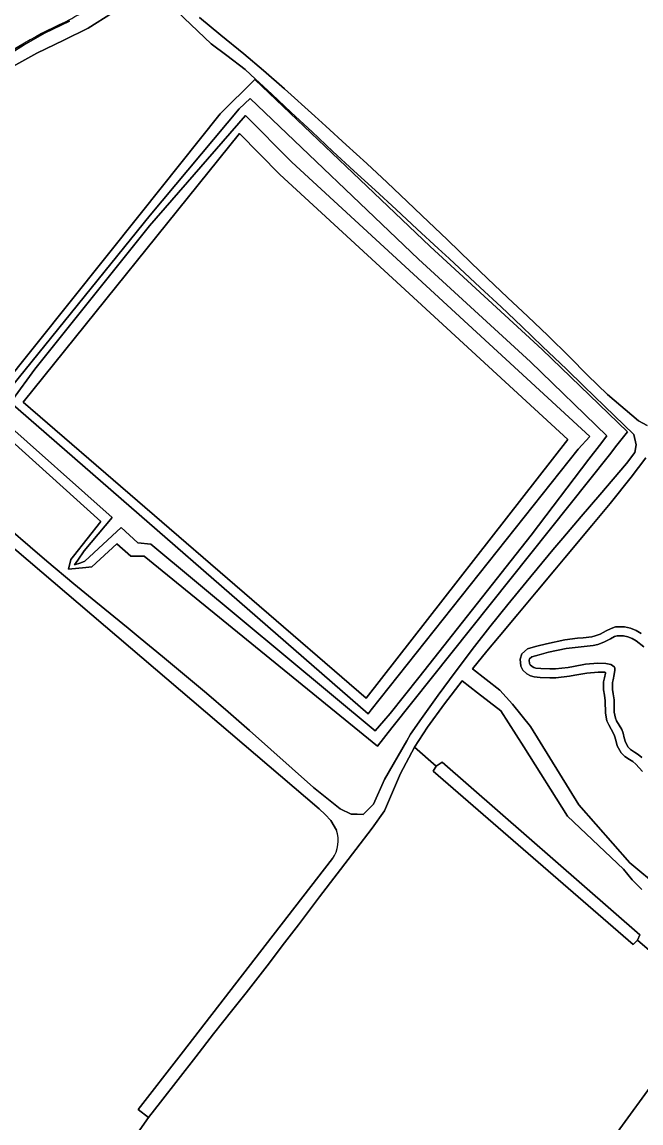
# Model space of a CAD drawing. Extents: x 162073 to 163043, y 381818 to 382561.
# Drawn here: x 162815.9 to 162909.8, y 382192.3 to 382359.4 of the extents above; entities that cross this region are included whole.
import ezdxf

# ---------------------------------------------------------------- set-up
doc = ezdxf.new("R2010")
doc.units = 0
for name, color, linetype in [('IMGEO_Erf', 7, 'Continuous'), ('IMGEO_Groenvoorziening', 7, 'Continuous'), ('IMGEO_Loofbos', 7, 'Continuous'), ('IMGEO_Meer_plas_ven_vijver', 7, 'Continuous'), ('IMGEO_Oever', 7, 'Continuous'), ('IMGEO_Voetpad_gesloten', 7, 'Continuous'), ('IMGEO_Waterloop', 7, 'Continuous')]:
    doc.layers.add(name, color=color, linetype=linetype)

msp = doc.modelspace()

# ---------------------------------------------------------------- linework, layer by layer
at = {"layer": 'IMGEO_Erf'}
for points in [[(162863.6, 382236.74), (162862.75, 382238.2), (162861.9, 382239.12), (162860.96, 382239.99), (162791.89, 382298.86)], [(162817.79, 382168.6), (162835.07, 382193.12), (162833.52, 382194.32), (162840.03, 382202.72), (162854.01, 382220.8), (162862.99, 382232.41)]]:
    msp.add_lwpolyline(points, dxfattribs=at)
msp.add_arc((162859.23, 382235.14), 4.65, 323.9219, 20.114, dxfattribs=at)
at = {"layer": 'IMGEO_Groenvoorziening'}
for points in [[(162809.67, 382351.46), (162814.33, 382354.8), (162816.1, 382355.9), (162819.38, 382357.78), (162823.07, 382359.52)], [(162813.8, 382282.58), (162817.09, 382279.74), (162819.65, 382277.56), (162823.74, 382274.14), (162827.09, 382271.38), (162831.98, 382267.38), (162833.82, 382265.88), (162837.18, 382263.11), (162840.52, 382260.33), (162843.85, 382257.53), (162847.15, 382254.71), (162850.41, 382251.86), (162853.66, 382248.99), (162856.9, 382246.09), (162860.1, 382243.21), (162864.18, 382239.98), (162865.82, 382239.16), (162866.74, 382239.14), (162867.68, 382239.12), (162869.23, 382240.68), (162870.9, 382244.43), (162874.29, 382250.32), (162874.85, 382251.29), (162876.5, 382253.71), (162879.02, 382257.25), (162881.6, 382260.74), (162884.57, 382264.63), (162886.91, 382267.61), (162889.64, 382271), (162892.39, 382274.36), (162896.47, 382279.28), (162897.95, 382281.04), (162900.74, 382284.36), (162903.56, 382287.66), (162907.64, 382292.38), (162908.89, 382294.07), (162909.12, 382295.24), (162908.74, 382296.78), (162904.27, 382301.12), (162901.15, 382304.14), (162898.51, 382306.7), (162894.9, 382310.17), (162891.76, 382313.17), (162888.6, 382316.16), (162885.43, 382319.13), (162880.7, 382323.53), (162879.06, 382325.05), (162875.86, 382327.99), (162872.66, 382330.93), (162869.46, 382333.87), (162866.26, 382336.81), (162863.07, 382339.76), (162859.89, 382342.72), (162856.73, 382345.7), (162853.81, 382348.48), (162851.31, 382350.76), (162851.23, 382350.68), (162877.84, 382325.32), (162894.84, 382309.69), (162907.79, 382297.19), (162906.17, 382295.16), (162905.03, 382293.73), (162872.03, 382252.27), (162869.81, 382249.48), (162834.43, 382278.35), (162832.38, 382278.35), (162830.26, 382280.21), (162826.44, 382276.73), (162825.57, 382276.63), (162822.91, 382276.33), (162823.29, 382277.83), (162823.69, 382278.34), (162827.81, 382283.6), (162812.18, 382297.68)]]:
    msp.add_lwpolyline(points, dxfattribs=at)
for centre, radius, start, end in [((162795.68, 382409.36), 56.66, 298.1599, 307.3288), ((162854.75, 382289.37), 77.14, 114.7817, 126.6144)]:
    msp.add_arc(centre, radius, start, end, dxfattribs=at)
at = {"layer": 'IMGEO_Loofbos'}
for points in [[(162845.94, 382345.47), (162851.23, 382350.68), (162851.31, 382350.76), (162849.72, 382352.2), (162846.94, 382354.31), (162844.59, 382356.12), (162840.47, 382360.01), (162838.26, 382362.33), (162836.73, 382363.38), (162834.78, 382363.76), (162829.61, 382360.78), (162825.92, 382358.49), (162822.23, 382356.65), (162818.1, 382354.69), (162814.03, 382352.42)], [(162842.82, 382360.1), (162846.06, 382357.41), (162849.56, 382354.58), (162852.54, 382352.07), (162855.71, 382349.29), (162860.31, 382345.12), (162861.97, 382343.61), (162865.08, 382340.77), (162868.19, 382337.92), (162871.28, 382335.05), (162874.35, 382332.17), (162876.57, 382330.06), (162880.44, 382326.33), (162884.07, 382322.84), (162886.53, 382320.5), (162889.59, 382317.61), (162892.65, 382314.72), (162895.69, 382311.8), (162898.96, 382308.58), (162901.71, 382305.82), (162904.74, 382302.86), (162909.46, 382298.89), (162910.75, 382298.14)], [(162800.99, 382338.15), (162798.69, 382332.3), (162797.6, 382328.54), (162796.33, 382323.9), (162795.22, 382319.7), (162794.99, 382318.82), (162793.73, 382313.88), (162793.09, 382311.29), (162792.39, 382308.8), (162797.57, 382302.12), (162805.78, 382294.64), (162805.9, 382295.3), (162812.57, 382303.64), (162833.81, 382330.23), (162845.94, 382345.47)], [(162910.56, 382293.23), (162908.35, 382290.34), (162905.16, 382286.34), (162902.37, 382282.96), (162898.27, 382278.07), (162896.74, 382276.23), (162893.93, 382272.88), (162891.12, 382269.52), (162888.31, 382266.15), (162886.43, 382263.9), (162884.24, 382261.23), (162888.41, 382257.97), (162890.32, 382255.88), (162893.06, 382252.48), (162900.39, 382240.6), (162908.15, 382231.78), (162912.65, 382228.05)], [(162910.08, 382245.66), (162909.03, 382246.77), (162908.59, 382247.14), (162908.09, 382247.47), (162907.4, 382247.93), (162906.81, 382248.49), (162906.24, 382249.55), (162905.99, 382250.39), (162905.82, 382251.05), (162905.68, 382251.42), (162904.93, 382252.71), (162904.65, 382253.33), (162904.42, 382254.49), (162904.39, 382256.39), (162904.27, 382257.24), (162904.16, 382258.02), (162904.16, 382259.27), (162904.27, 382259.86), (162904.45, 382260.59), (162904.46, 382260.67), (162904.34, 382260.7), (162903.31, 382260.73), (162901.62, 382260.57), (162899.81, 382260.24), (162898.99, 382260.09), (162896.91, 382259.86), (162895.99, 382259.85), (162894.51, 382259.9), (162893.63, 382260), (162893.04, 382260.17), (162892.48, 382260.47), (162891.92, 382261.04), (162891.61, 382261.62), (162891.49, 382262.68), (162891.76, 382263.51), (162892.6, 382264.24), (162893.45, 382264.52), (162894.04, 382264.68), (162895.5, 382265.04), (162898.25, 382265.62), (162900.17, 382265.87), (162901.05, 382265.95), (162902.36, 382266.1), (162902.89, 382266.22), (162903.64, 382266.49), (162904.55, 382267), (162905.3, 382267.37), (162905.98, 382267.58), (162907.31, 382267.61), (162908.25, 382267.39), (162909.11, 382267.03), (162909.86, 382266.59)], [(162909.94, 382227.75), (162909.24, 382228.43), (162908.51, 382229.22), (162907.83, 382230.01), (162907.19, 382230.79), (162898.68, 382238.88), (162892.07, 382249.36), (162888.57, 382254.86), (162884.99, 382257.59), (162882.71, 382259.38), (162880, 382255.93), (162877.43, 382252.38), (162875.45, 382249.32), (162878.76, 382246.46), (162879.63, 382247.04), (162909.67, 382220.87), (162909.32, 382220.06), (162920.31, 382210.57)], [(162920.31, 382210.57), (162909.32, 382220.06), (162908.66, 382219.36), (162878.3, 382245.71), (162878.76, 382246.46), (162875.45, 382249.32), (162873.32, 382245.33), (162870.87, 382239.65), (162869.04, 382237.05), (162866.54, 382233.8), (162863.7, 382230.1), (162861.04, 382226.61), (162857.83, 382222.39), (162855.73, 382219.63), (162853.07, 382216.15), (162849.89, 382212.05), (162847.68, 382209.24), (162844.96, 382205.8), (162842.23, 382202.35), (162839.55, 382198.91), (162836.87, 382195.44), (162835.07, 382193.12), (162817.79, 382168.6)], [(162904.58, 382188.64), (162913.65, 382201.08)]]:
    msp.add_lwpolyline(points, dxfattribs=at)
msp.add_lwpolyline([(162855.01, 382336.26), (162848.87, 382342.5), (162816.06, 382301.69), (162868.1, 382256.78), (162898.73, 382296.02)], close=True, dxfattribs=at)
at = {"layer": 'IMGEO_Meer_plas_ven_vijver'}
msp.add_lwpolyline([(162910.27, 382264.57), (162909.11, 382265.46), (162908.51, 382265.82), (162907.83, 382266.1), (162907.17, 382266.25), (162906.2, 382266.23), (162905.8, 382266.11), (162905.18, 382265.8), (162904.21, 382265.26), (162903.27, 382264.91), (162902.59, 382264.77), (162901.19, 382264.6), (162900.32, 382264.53), (162898.48, 382264.29), (162895.8, 382263.73), (162894.38, 382263.37), (162893.84, 382263.22), (162893.28, 382263.04), (162892.93, 382262.74), (162892.87, 382262.55), (162892.93, 382262.03), (162893.02, 382261.85), (162893.31, 382261.56), (162893.56, 382261.43), (162893.89, 382261.33), (162894.61, 382261.26), (162896, 382261.2), (162896.83, 382261.21), (162898.8, 382261.43), (162899.57, 382261.57), (162901.43, 382261.92), (162903.27, 382262.09), (162904.51, 382262.05), (162905.23, 382261.89), (162905.51, 382261.75), (162905.79, 382261.46), (162905.84, 382261.32), (162905.88, 382261.03), (162905.78, 382260.34), (162905.6, 382259.57), (162905.52, 382259.15), (162905.51, 382258.11), (162905.61, 382257.43), (162905.74, 382256.5), (162905.77, 382254.63), (162905.95, 382253.75), (162906.14, 382253.33), (162906.91, 382252), (162907.11, 382251.45), (162907.3, 382250.75), (162907.5, 382250.07), (162907.9, 382249.33), (162908.25, 382248.99), (162908.84, 382248.6), (162909.4, 382248.23), (162909.97, 382247.75)], dxfattribs=at)
for centre, radius, start, end in [((162795.68, 382409.36), 56.66, 298.1599, 307.3288), ((162854.75, 382289.37), 77.14, 114.7817, 126.6144)]:
    msp.add_arc(centre, radius, start, end, dxfattribs=at)
at = {"layer": 'IMGEO_Oever'}
for points in [[(162998.36, 382413.78), (162989.46, 382370.82), (162986.05, 382356.46), (162982.19, 382343.11), (162976.76, 382325.31), (162969.22, 382303.88), (162963.96, 382290.89), (162956.8, 382274.28), (162944.63, 382250), (162941.09, 382243.67), (162927.04, 382220.17), (162920.31, 382210.57), (162913.65, 382201.08), (162904.58, 382188.64), (162891.22, 382171.7), (162879.77, 382158.34), (162866.74, 382144.32), (162846.88, 382124.84), (162835.95, 382115.51), (162816.44, 382100.26), (162816.03, 382099.77)], [(162812.18, 382297.68), (162827.81, 382283.6), (162823.69, 382278.34), (162823.29, 382277.83), (162822.91, 382276.33), (162825.57, 382276.63), (162826.44, 382276.73), (162830.26, 382280.21), (162832.38, 382278.35), (162834.43, 382278.35), (162869.81, 382249.48), (162872.03, 382252.27), (162905.03, 382293.73), (162906.17, 382295.16), (162907.79, 382297.19), (162894.84, 382309.69), (162877.84, 382325.32), (162851.23, 382350.68), (162845.94, 382345.47), (162833.81, 382330.23), (162812.57, 382303.64)], [(162813.38, 382302.93), (162835.31, 382330.11), (162848.84, 382346.21), (162850.51, 382347.79), (162876.08, 382323.42), (162893.07, 382307.81), (162904.67, 382296.6), (162903.52, 382295.12), (162901.93, 382293.07), (162893.17, 382281.5), (162876.11, 382259.91), (162871.78, 382254.43), (162870.81, 382253.32), (162869.48, 382251.79), (162835.44, 382280.15), (162833.47, 382280.36), (162830.93, 382282.66), (162825.39, 382277.56), (162824.78, 382277.34), (162823.82, 382276.99), (162824.35, 382277.74), (162825.32, 382279.13), (162829.55, 382284.2), (162812.46, 382299.38)], [(162909.86, 382266.59), (162909.11, 382267.03), (162908.25, 382267.39), (162907.31, 382267.61), (162905.98, 382267.58), (162905.3, 382267.37), (162904.55, 382267), (162903.64, 382266.49), (162902.89, 382266.22), (162902.36, 382266.1), (162901.05, 382265.95), (162900.17, 382265.87), (162898.25, 382265.62), (162895.5, 382265.04), (162894.04, 382264.68), (162893.45, 382264.52), (162892.6, 382264.24), (162891.76, 382263.51), (162891.49, 382262.68), (162891.61, 382261.62), (162891.92, 382261.04), (162892.48, 382260.47), (162893.04, 382260.17), (162893.63, 382260), (162894.51, 382259.9), (162895.99, 382259.85), (162896.91, 382259.86), (162898.99, 382260.09), (162899.81, 382260.24), (162901.62, 382260.57), (162903.31, 382260.73), (162904.34, 382260.7), (162904.46, 382260.67), (162904.45, 382260.59), (162904.27, 382259.86), (162904.16, 382259.27), (162904.16, 382258.02), (162904.27, 382257.24), (162904.39, 382256.39), (162904.42, 382254.49), (162904.65, 382253.33), (162904.93, 382252.71), (162905.68, 382251.42), (162905.82, 382251.05), (162905.99, 382250.39), (162906.24, 382249.55), (162906.81, 382248.49), (162907.4, 382247.93), (162908.09, 382247.47), (162908.59, 382247.14), (162909.03, 382246.77), (162910.08, 382245.66)], [(162909.97, 382247.75), (162909.4, 382248.23), (162908.84, 382248.6), (162908.25, 382248.99), (162907.9, 382249.33), (162907.5, 382250.07), (162907.3, 382250.75), (162907.11, 382251.45), (162906.91, 382252), (162906.14, 382253.33), (162905.95, 382253.75), (162905.77, 382254.63), (162905.74, 382256.5), (162905.61, 382257.43), (162905.51, 382258.11), (162905.52, 382259.15), (162905.6, 382259.57), (162905.78, 382260.34), (162905.88, 382261.03), (162905.84, 382261.32), (162905.79, 382261.46), (162905.51, 382261.75), (162905.23, 382261.89), (162904.51, 382262.05), (162903.27, 382262.09), (162901.43, 382261.92), (162899.57, 382261.57), (162898.8, 382261.43), (162896.83, 382261.21), (162896, 382261.2), (162894.61, 382261.26), (162893.89, 382261.33), (162893.56, 382261.43), (162893.31, 382261.56), (162893.02, 382261.85), (162892.93, 382262.03), (162892.87, 382262.55), (162892.93, 382262.74), (162893.28, 382263.04), (162893.84, 382263.22), (162894.38, 382263.37), (162895.8, 382263.73), (162898.48, 382264.29), (162900.32, 382264.53), (162901.19, 382264.6), (162902.59, 382264.77), (162903.27, 382264.91), (162904.21, 382265.26), (162905.18, 382265.8), (162905.8, 382266.11), (162906.2, 382266.23), (162907.17, 382266.25), (162907.83, 382266.1), (162908.51, 382265.82), (162909.11, 382265.46), (162910.27, 382264.57)]]:
    msp.add_lwpolyline(points, dxfattribs=at)
for points in [[(162856.81, 382338.12), (162849.8, 382345.23), (162835.24, 382328.48), (162817.83, 382306.69), (162814.42, 382302.04), (162814.13, 382301.65), (162868.42, 382254.39), (162868.89, 382254.98), (162900.3, 382294.58), (162902.05, 382296.48)], [(162898.73, 382296.02), (162868.1, 382256.78), (162816.06, 382301.69), (162848.87, 382342.5), (162855.01, 382336.26)]]:
    msp.add_lwpolyline(points, close=True, dxfattribs=at)
at = {"layer": 'IMGEO_Voetpad_gesloten'}
for points in [[(162814.03, 382352.42), (162818.1, 382354.69), (162822.23, 382356.65), (162825.92, 382358.49), (162829.61, 382360.78), (162834.78, 382363.76), (162836.73, 382363.38), (162838.26, 382362.33), (162840.47, 382360.01), (162844.59, 382356.12), (162846.94, 382354.31), (162849.72, 382352.2), (162851.31, 382350.76), (162853.81, 382348.48)], [(162823.07, 382359.52), (162819.38, 382357.78), (162816.1, 382355.9), (162814.33, 382354.8), (162809.67, 382351.46)], [(162910.75, 382298.14), (162909.46, 382298.89), (162904.74, 382302.86), (162901.71, 382305.82), (162898.96, 382308.58), (162895.69, 382311.8), (162892.65, 382314.72), (162889.59, 382317.61), (162886.53, 382320.5), (162884.07, 382322.84), (162880.44, 382326.33), (162876.57, 382330.06), (162874.35, 382332.17), (162871.28, 382335.05), (162868.19, 382337.92), (162865.08, 382340.77), (162861.97, 382343.61), (162860.31, 382345.12), (162855.71, 382349.29), (162852.54, 382352.07), (162849.56, 382354.58), (162846.06, 382357.41), (162842.82, 382360.1)], [(162853.81, 382348.48), (162856.73, 382345.7), (162859.89, 382342.72), (162863.07, 382339.76), (162866.26, 382336.81), (162869.46, 382333.87), (162872.66, 382330.93), (162875.86, 382327.99), (162879.06, 382325.05), (162880.7, 382323.53), (162885.43, 382319.13), (162888.6, 382316.16), (162891.76, 382313.17), (162894.9, 382310.17), (162898.51, 382306.7), (162901.15, 382304.14), (162904.27, 382301.12), (162908.74, 382296.78), (162909.12, 382295.24), (162908.89, 382294.07), (162907.64, 382292.38), (162903.56, 382287.66), (162900.74, 382284.36), (162897.95, 382281.04), (162896.47, 382279.28), (162892.39, 382274.36), (162889.64, 382271), (162886.91, 382267.61), (162884.57, 382264.63), (162881.6, 382260.74), (162879.02, 382257.25), (162876.5, 382253.71), (162874.85, 382251.29), (162874.29, 382250.32), (162870.9, 382244.43), (162869.23, 382240.68), (162867.68, 382239.12), (162866.74, 382239.14), (162865.82, 382239.16), (162864.18, 382239.98), (162860.1, 382243.21), (162856.9, 382246.09), (162853.66, 382248.99), (162850.41, 382251.86), (162847.15, 382254.71), (162843.85, 382257.53), (162840.52, 382260.33), (162837.18, 382263.11), (162833.82, 382265.88), (162831.98, 382267.38), (162827.09, 382271.38), (162823.74, 382274.14), (162819.65, 382277.56), (162817.09, 382279.74), (162813.8, 382282.58)], [(162791.23, 382299.48), (162791.89, 382298.86), (162860.96, 382239.99), (162861.9, 382239.12), (162862.75, 382238.2), (162863.6, 382236.74)], [(162912.65, 382228.05), (162908.15, 382231.78), (162900.39, 382240.6), (162893.06, 382252.48), (162890.32, 382255.88), (162888.41, 382257.97), (162884.24, 382261.23), (162886.43, 382263.9), (162888.31, 382266.15), (162891.12, 382269.52), (162893.93, 382272.88), (162896.74, 382276.23), (162898.27, 382278.07), (162902.37, 382282.96), (162905.16, 382286.34), (162908.35, 382290.34), (162910.56, 382293.23)], [(162862.99, 382232.41), (162854.01, 382220.8), (162840.03, 382202.72), (162833.52, 382194.32), (162835.07, 382193.12), (162836.87, 382195.44), (162839.55, 382198.91), (162842.23, 382202.35), (162844.96, 382205.8), (162847.68, 382209.24), (162849.89, 382212.05), (162853.07, 382216.15), (162855.73, 382219.63), (162857.83, 382222.39), (162861.04, 382226.61), (162863.7, 382230.1), (162866.54, 382233.8), (162869.04, 382237.05), (162870.87, 382239.65), (162873.32, 382245.33), (162875.45, 382249.32), (162877.43, 382252.38), (162880, 382255.93), (162882.71, 382259.38), (162884.99, 382257.59), (162888.57, 382254.86), (162892.07, 382249.36), (162898.68, 382238.88), (162907.19, 382230.79), (162907.83, 382230.01), (162908.51, 382229.22), (162909.24, 382228.43), (162909.94, 382227.75)]]:
    msp.add_lwpolyline(points, dxfattribs=at)
msp.add_arc((162859.23, 382235.14), 4.65, 323.9219, 20.114, dxfattribs=at)
at = {"layer": 'IMGEO_Waterloop'}
msp.add_lwpolyline([(162812.46, 382299.38), (162829.55, 382284.2), (162825.32, 382279.13), (162824.35, 382277.74), (162823.82, 382276.99), (162824.78, 382277.34), (162825.39, 382277.56), (162830.93, 382282.66), (162833.47, 382280.36), (162835.44, 382280.15), (162869.48, 382251.79), (162870.81, 382253.32), (162871.78, 382254.43), (162876.11, 382259.91), (162893.17, 382281.5), (162901.93, 382293.07), (162903.52, 382295.12), (162904.67, 382296.6), (162893.07, 382307.81), (162876.08, 382323.42), (162850.51, 382347.79), (162848.84, 382346.21), (162835.31, 382330.11), (162813.38, 382302.93)], dxfattribs=at)
for points in [[(162902.05, 382296.48), (162900.3, 382294.58), (162868.89, 382254.98), (162868.42, 382254.39), (162814.13, 382301.65), (162814.42, 382302.04), (162817.83, 382306.69), (162835.24, 382328.48), (162849.8, 382345.23), (162856.81, 382338.12)], [(162909.32, 382220.06), (162909.67, 382220.87), (162879.63, 382247.04), (162878.76, 382246.46), (162878.3, 382245.71), (162908.66, 382219.36)]]:
    msp.add_lwpolyline(points, close=True, dxfattribs=at)

doc.saveas('drawing.dxf')
